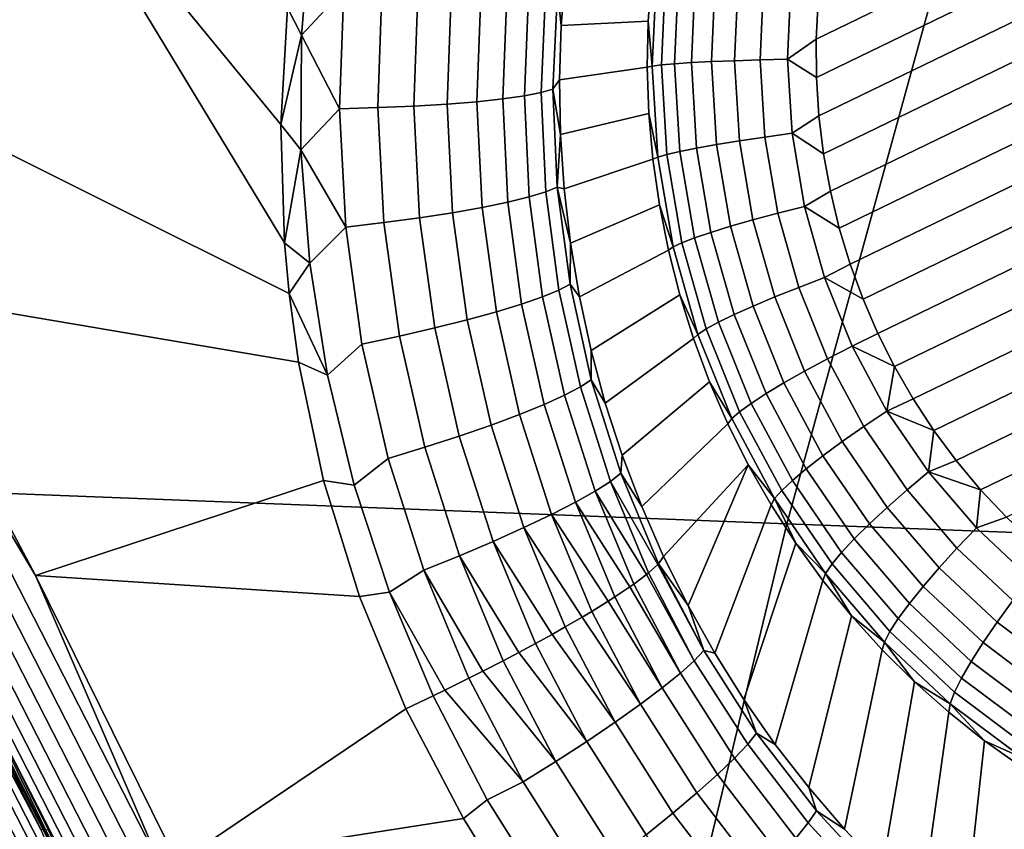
# Model space of a CAD drawing. Header units: metres. Extents: x -240 to 45, y -77 to 27.
# Tile 238 of 656: x -206.268 to -205.299, y 4.938 to 5.735. Entities that reach past the tile are written whole.
import ezdxf

# ---------------------------------------------------------------- set-up
doc = ezdxf.new("R2010")
doc.units = ezdxf.units.M
doc.layers.add('solid_102011X2', color=7, linetype='CONTINUOUS')

msp = doc.modelspace()

# ---------------------------------------------------------------- linework, layer by layer
at = {"layer": 'solid_102011X2'}
for points in [[(-205.481934, 5.753493, 268.349457), (-204.481934, 6.23808, 268.200836), (-204.451981, 6.215801, 268.194977), (-205.483856, 5.715776, 268.348328)], [(-205.483856, 5.715776, 268.348328), (-204.451981, 6.215801, 268.194977), (-204.423416, 6.191808, 268.18927), (-205.483582, 5.678069, 268.346832)], [(-205.483582, 5.678069, 268.346832), (-204.423416, 6.191808, 268.18927), (-204.39624, 6.166121, 268.183746), (-205.481155, 5.640403, 268.345001)], [(-205.481155, 5.640403, 268.345001), (-204.39624, 6.166121, 268.183746), (-204.370697, 6.138957, 268.178436), (-205.476562, 5.603086, 268.342773)], [(-205.476562, 5.603086, 268.342773), (-204.370697, 6.138957, 268.178436), (-204.346802, 6.11035, 268.17334), (-205.469849, 5.566153, 268.34024)], [(-205.469849, 5.566153, 268.34024), (-204.346802, 6.11035, 268.17334), (-204.324692, 6.080536, 268.168488), (-205.46106, 5.529881, 268.337402)], [(-205.46106, 5.529881, 268.337402), (-204.324692, 6.080536, 268.168488), (-204.304413, 6.049579, 268.16391), (-205.450272, 5.494326, 268.334229)], [(-205.450272, 5.494326, 268.334229), (-204.304413, 6.049579, 268.16391), (-204.286072, 6.017756, 268.159637), (-205.437592, 5.459752, 268.33078)], [(-205.423004, 5.426098, 268.327026), (-205.437592, 5.459752, 268.33078), (-204.286072, 6.017756, 268.159637), (-204.269623, 5.985005, 268.155609)], [(-205.406555, 5.393347, 268.323029), (-205.423004, 5.426098, 268.327026), (-204.269623, 5.985005, 268.155609), (-204.255035, 5.951352, 268.151886)], [(-206.007523, 5.515154, 269.678528), (-206.002914, 5.465404, 269.673492), (-206.555496, 5.741115, 269.732056), (-206.267258, 5.9444, 269.740326)], [(-206.011002, 5.63182, 269.689697), (-206.007523, 5.515154, 269.678528), (-206.267258, 5.9444, 269.740326)], [(-206.004562, 5.746709, 269.699615), (-206.011002, 5.63182, 269.689697), (-206.267258, 5.9444, 269.740326)], [(-204.242355, 5.916777, 268.148438), (-205.388214, 5.361525, 268.318756), (-205.406555, 5.393347, 268.323029), (-204.255035, 5.951352, 268.151886)], [(-205.339706, 5.867353, 320.442047), (-206.86824, 5.934415, 318.838074), (-207.044266, 5.298399, 318.976715), (-205.512741, 5.238538, 320.580048)], [(-204.231567, 5.881221, 268.145264), (-205.367935, 5.330567, 268.314178), (-205.388214, 5.361525, 268.318756), (-204.242355, 5.916777, 268.148438)], [(-204.222794, 5.844951, 268.142426), (-205.345825, 5.300753, 268.309326), (-205.367935, 5.330567, 268.314178), (-204.231567, 5.881221, 268.145264)], [(-203.796875, 5.801385, 322.04541), (-205.339706, 5.867353, 320.442047), (-205.512741, 5.238538, 320.580048), (-203.966843, 5.179646, 322.182892)], [(-204.216064, 5.808017, 268.139862), (-205.32193, 5.272146, 268.30423), (-205.345825, 5.300753, 268.309326), (-204.222794, 5.844951, 268.142426)], [(-205.981049, 5.832774, 269.704742), (-205.990753, 5.719706, 269.695526), (-206.004562, 5.746709, 269.699615)], [(-205.948868, 5.76476, 269.691162), (-205.990753, 5.719706, 269.695526), (-205.981049, 5.832774, 269.704742)], [(-204.211487, 5.7707, 268.137665), (-205.296387, 5.244982, 268.29892), (-205.32193, 5.272146, 268.30423), (-204.216064, 5.808017, 268.139862)], [(-205.738708, 5.763212, 269.470581), (-205.73053, 5.782533, 269.43335), (-205.734879, 5.72929, 269.428131)], [(-205.73053, 5.782533, 269.43335), (-205.645935, 5.778991, 268.528259), (-205.649231, 5.733647, 268.527069), (-205.734879, 5.72929, 269.428131)], [(-205.641083, 5.779134, 268.499603), (-205.645203, 5.689381, 268.496857), (-205.649231, 5.733647, 268.527069), (-205.645935, 5.778991, 268.528259)], [(-205.645203, 5.689381, 268.496857), (-205.641083, 5.779134, 268.499603), (-205.632156, 5.778845, 268.471924), (-205.636215, 5.690545, 268.469208)], [(-205.636215, 5.690545, 268.469208), (-205.632156, 5.778845, 268.471924), (-205.619324, 5.778133, 268.445831), (-205.623291, 5.691674, 268.443176)], [(-205.623291, 5.691674, 268.443176), (-205.619324, 5.778133, 268.445831), (-205.602859, 5.777013, 268.421844), (-205.606735, 5.692747, 268.419281)], [(-205.606735, 5.692747, 268.419281), (-205.602859, 5.777013, 268.421844), (-205.58313, 5.775509, 268.400543), (-205.586884, 5.693738, 268.398041)], [(-205.586884, 5.693738, 268.398041), (-205.58313, 5.775509, 268.400543), (-205.560516, 5.773652, 268.382324), (-205.564148, 5.694629, 268.379883)], [(-205.564148, 5.694629, 268.379883), (-205.560516, 5.773652, 268.382324), (-205.535522, 5.771482, 268.367584), (-205.539017, 5.6954, 268.365234)], [(-205.539017, 5.6954, 268.365234), (-205.535522, 5.771482, 268.367584), (-205.508682, 5.769045, 268.356628), (-205.512039, 5.696034, 268.354401)], [(-205.948868, 5.76476, 269.691162), (-205.953079, 5.64732, 269.680603), (-205.990753, 5.719706, 269.695526)], [(-205.911392, 5.762401, 269.677643), (-205.915497, 5.648407, 269.667175), (-205.953079, 5.64732, 269.680603), (-205.948868, 5.76476, 269.691162)], [(-205.875992, 5.760626, 269.659241), (-205.880035, 5.649946, 269.648926), (-205.915497, 5.648407, 269.667175), (-205.911392, 5.762401, 269.677643)], [(-205.843323, 5.759466, 269.636353), (-205.847321, 5.651912, 269.626129), (-205.880035, 5.649946, 269.648926), (-205.875992, 5.760626, 269.659241)], [(-205.767075, 5.759824, 269.544952), (-205.771164, 5.659986, 269.535004), (-205.792404, 5.656977, 269.568665), (-205.788376, 5.759061, 269.578674)], [(-205.750427, 5.761216, 269.508698), (-205.754593, 5.663243, 269.49884), (-205.771164, 5.659986, 269.535004), (-205.767075, 5.759824, 269.544952)], [(-205.738708, 5.763212, 269.470581), (-205.742996, 5.666691, 269.460785), (-205.754593, 5.663243, 269.49884), (-205.750427, 5.761216, 269.508698)], [(-205.742996, 5.666691, 269.460785), (-205.738708, 5.763212, 269.470581), (-205.734879, 5.72929, 269.428131), (-205.736603, 5.675774, 269.422607)], [(-205.512039, 5.696034, 268.354401), (-205.508682, 5.769045, 268.356628), (-205.481934, 5.753493, 268.349457), (-205.483856, 5.715776, 268.348328)], [(-205.81395, 5.758941, 269.609344), (-205.817947, 5.654269, 269.599213), (-205.847321, 5.651912, 269.626129), (-205.843323, 5.759466, 269.636353)], [(-205.788376, 5.759061, 269.578674), (-205.792404, 5.656977, 269.568665), (-205.817947, 5.654269, 269.599213), (-205.81395, 5.758941, 269.609344)], [(-205.993607, 5.397785, 269.666412), (-206.400269, 5.46665, 269.693237), (-206.555496, 5.741115, 269.732056), (-206.002914, 5.465404, 269.673492)], [(-205.990753, 5.719706, 269.695526), (-206.011002, 5.63182, 269.689697), (-206.004562, 5.746709, 269.699615)], [(-205.734879, 5.72929, 269.428131), (-205.649231, 5.733647, 268.527069), (-205.650101, 5.688205, 268.525482), (-205.736603, 5.675774, 269.422607)], [(-205.645203, 5.689381, 268.496857), (-205.650101, 5.688205, 268.525482), (-205.649231, 5.733647, 268.527069)], [(-205.990753, 5.719706, 269.695526), (-205.991226, 5.606926, 269.68515), (-206.011002, 5.63182, 269.689697)], [(-205.953079, 5.64732, 269.680603), (-205.991226, 5.606926, 269.68515), (-205.990753, 5.719706, 269.695526)], [(-205.512039, 5.696034, 268.354401), (-205.483856, 5.715776, 268.348328), (-205.483582, 5.678069, 268.346832)], [(-205.618011, 5.605347, 268.438965), (-205.623291, 5.691674, 268.443176), (-205.606735, 5.692747, 268.419281), (-205.601593, 5.608608, 268.415192)], [(-205.601593, 5.608608, 268.415192), (-205.606735, 5.692747, 268.419281), (-205.586884, 5.693738, 268.398041), (-205.581879, 5.612092, 268.394073)], [(-205.581879, 5.612092, 268.394073), (-205.586884, 5.693738, 268.398041), (-205.564148, 5.694629, 268.379883), (-205.559326, 5.615726, 268.376068)], [(-205.559326, 5.615726, 268.376068), (-205.564148, 5.694629, 268.379883), (-205.539017, 5.6954, 268.365234), (-205.534378, 5.619433, 268.361572)], [(-205.534378, 5.619433, 268.361572), (-205.539017, 5.6954, 268.365234), (-205.512039, 5.696034, 268.354401), (-205.507584, 5.623134, 268.350861)], [(-205.507584, 5.623134, 268.350861), (-205.512039, 5.696034, 268.354401), (-205.483582, 5.678069, 268.346832), (-205.481155, 5.640403, 268.345001)], [(-205.736603, 5.675774, 269.422607), (-205.650101, 5.688205, 268.525482), (-205.648544, 5.642797, 268.523468), (-205.735672, 5.622118, 269.416779)], [(-205.645203, 5.689381, 268.496857), (-205.639725, 5.599764, 268.492493), (-205.648544, 5.642797, 268.523468), (-205.650101, 5.688205, 268.525482)], [(-205.639725, 5.599764, 268.492493), (-205.645203, 5.689381, 268.496857), (-205.636215, 5.690545, 268.469208), (-205.630829, 5.602378, 268.464935)], [(-205.630829, 5.602378, 268.464935), (-205.636215, 5.690545, 268.469208), (-205.623291, 5.691674, 268.443176), (-205.618011, 5.605347, 268.438965)], [(-205.742996, 5.666691, 269.460785), (-205.736603, 5.675774, 269.422607), (-205.735672, 5.622118, 269.416779)], [(-205.754593, 5.663243, 269.49884), (-205.750198, 5.565474, 269.488129), (-205.766525, 5.56047, 269.5242), (-205.771164, 5.659986, 269.535004)], [(-205.742996, 5.666691, 269.460785), (-205.738831, 5.570249, 269.450165), (-205.750198, 5.565474, 269.488129), (-205.754593, 5.663243, 269.49884)], [(-205.742996, 5.666691, 269.460785), (-205.735672, 5.622118, 269.416779), (-205.738831, 5.570249, 269.450165)], [(-205.817947, 5.654269, 269.599213), (-205.812836, 5.550132, 269.588196), (-205.841995, 5.544981, 269.61496), (-205.847321, 5.651912, 269.626129)], [(-205.792404, 5.656977, 269.568665), (-205.787537, 5.555326, 269.55777), (-205.812836, 5.550132, 269.588196), (-205.817947, 5.654269, 269.599213)], [(-205.771164, 5.659986, 269.535004), (-205.766525, 5.56047, 269.5242), (-205.787537, 5.555326, 269.55777), (-205.792404, 5.656977, 269.568665)], [(-205.953079, 5.64732, 269.680603), (-205.947098, 5.530684, 269.668976), (-205.991226, 5.606926, 269.68515)], [(-205.915497, 5.648407, 269.667175), (-205.909729, 5.535171, 269.655731), (-205.947098, 5.530684, 269.668976), (-205.953079, 5.64732, 269.680603)], [(-205.880035, 5.649946, 269.648926), (-205.874481, 5.539965, 269.637604), (-205.909729, 5.535171, 269.655731), (-205.915497, 5.648407, 269.667175)], [(-205.847321, 5.651912, 269.626129), (-205.841995, 5.544981, 269.61496), (-205.874481, 5.539965, 269.637604), (-205.880035, 5.649946, 269.648926)], [(-205.735672, 5.622118, 269.416779), (-205.648544, 5.642797, 268.523468), (-205.644562, 5.597556, 268.521057), (-205.732101, 5.56851, 269.410736)], [(-205.639725, 5.599764, 268.492493), (-205.644562, 5.597556, 268.521057), (-205.648544, 5.642797, 268.523468)], [(-205.507584, 5.623134, 268.350861), (-205.481155, 5.640403, 268.345001), (-205.476562, 5.603086, 268.342773)], [(-205.991226, 5.606926, 269.68515), (-206.007523, 5.515154, 269.678528), (-206.011002, 5.63182, 269.689697)], [(-205.738831, 5.570249, 269.450165), (-205.735672, 5.622118, 269.416779), (-205.732101, 5.56851, 269.410736)], [(-205.568207, 5.531528, 268.388672), (-205.581879, 5.612092, 268.394073), (-205.559326, 5.615726, 268.376068), (-205.546097, 5.537868, 268.37088)], [(-205.546097, 5.537868, 268.37088), (-205.559326, 5.615726, 268.376068), (-205.534378, 5.619433, 268.361572), (-205.521652, 5.544472, 268.356567)], [(-205.521652, 5.544472, 268.356567), (-205.534378, 5.619433, 268.361572), (-205.507584, 5.623134, 268.350861), (-205.495361, 5.551199, 268.346069)], [(-205.495361, 5.551199, 268.346069), (-205.507584, 5.623134, 268.350861), (-205.476562, 5.603086, 268.342773), (-205.469849, 5.566153, 268.34024)], [(-205.991226, 5.606926, 269.68515), (-205.982605, 5.495106, 269.67392), (-206.007523, 5.515154, 269.678528)], [(-205.947098, 5.530684, 269.668976), (-205.982605, 5.495106, 269.67392), (-205.991226, 5.606926, 269.68515)], [(-205.616058, 5.515378, 268.459106), (-205.630829, 5.602378, 268.464935), (-205.618011, 5.605347, 268.438965), (-205.603561, 5.520162, 268.433289)], [(-205.603561, 5.520162, 268.433289), (-205.618011, 5.605347, 268.438965), (-205.601593, 5.608608, 268.415192), (-205.587494, 5.525583, 268.409637)], [(-205.587494, 5.525583, 268.409637), (-205.601593, 5.608608, 268.415192), (-205.581879, 5.612092, 268.394073), (-205.568207, 5.531528, 268.388672)], [(-205.732101, 5.56851, 269.410736), (-205.644562, 5.597556, 268.521057), (-205.638153, 5.552617, 268.51828), (-205.725891, 5.515077, 269.404572)], [(-205.639725, 5.599764, 268.492493), (-205.62471, 5.511333, 268.486603), (-205.638153, 5.552617, 268.51828), (-205.644562, 5.597556, 268.521057)], [(-205.62471, 5.511333, 268.486603), (-205.639725, 5.599764, 268.492493), (-205.630829, 5.602378, 268.464935), (-205.616058, 5.515378, 268.459106)], [(-205.738831, 5.570249, 269.450165), (-205.726227, 5.474602, 269.439117), (-205.737289, 5.468616, 269.47699), (-205.750198, 5.565474, 269.488129)], [(-205.738831, 5.570249, 269.450165), (-205.732101, 5.56851, 269.410736), (-205.725891, 5.515077, 269.404572)], [(-205.738831, 5.570249, 269.450165), (-205.725891, 5.515077, 269.404572), (-205.726227, 5.474602, 269.439117)], [(-205.495361, 5.551199, 268.346069), (-205.469849, 5.566153, 268.34024), (-205.46106, 5.529881, 268.337402)], [(-205.766525, 5.56047, 269.5242), (-205.753265, 5.461981, 269.51297), (-205.77388, 5.454812, 269.546387), (-205.787537, 5.555326, 269.55777)], [(-205.750198, 5.565474, 269.488129), (-205.737289, 5.468616, 269.47699), (-205.753265, 5.461981, 269.51297), (-205.766525, 5.56047, 269.5242)], [(-205.812836, 5.550132, 269.588196), (-205.798767, 5.447237, 269.57666), (-205.827469, 5.43939, 269.603271), (-205.841995, 5.544981, 269.61496)], [(-205.787537, 5.555326, 269.55777), (-205.77388, 5.454812, 269.546387), (-205.798767, 5.447237, 269.57666), (-205.812836, 5.550132, 269.588196)], [(-205.725891, 5.515077, 269.404572), (-205.638153, 5.552617, 268.51828), (-205.629364, 5.50811, 268.515106), (-205.717026, 5.461977, 269.398315)], [(-205.62471, 5.511333, 268.486603), (-205.629364, 5.50811, 268.515106), (-205.638153, 5.552617, 268.51828)], [(-205.500992, 5.471396, 268.350281), (-205.521652, 5.544472, 268.356567), (-205.495361, 5.551199, 268.346069), (-205.47554, 5.481073, 268.340057)], [(-205.47554, 5.481073, 268.340057), (-205.495361, 5.551199, 268.346069), (-205.46106, 5.529881, 268.337402), (-205.450272, 5.494326, 268.334229)], [(-205.874481, 5.539965, 269.637604), (-205.859482, 5.43141, 269.625732), (-205.894241, 5.423438, 269.643646), (-205.909729, 5.535171, 269.655731)], [(-205.841995, 5.544981, 269.61496), (-205.827469, 5.43939, 269.603271), (-205.859482, 5.43141, 269.625732), (-205.874481, 5.539965, 269.637604)], [(-205.546005, 5.452988, 268.381958), (-205.568207, 5.531528, 268.388672), (-205.546097, 5.537868, 268.37088), (-205.524643, 5.461968, 268.364349)], [(-205.524643, 5.461968, 268.364349), (-205.546097, 5.537868, 268.37088), (-205.521652, 5.544472, 268.356567), (-205.500992, 5.471396, 268.350281)], [(-205.947098, 5.530684, 269.668976), (-205.931137, 5.415616, 269.656708), (-205.965073, 5.384864, 269.66214), (-205.982605, 5.495106, 269.67392)], [(-205.909729, 5.535171, 269.655731), (-205.894241, 5.423438, 269.643646), (-205.931137, 5.415616, 269.656708), (-205.947098, 5.530684, 269.668976)], [(-205.564606, 5.444646, 268.40271), (-205.587494, 5.525583, 268.409637), (-205.568207, 5.531528, 268.388672), (-205.546005, 5.452988, 268.381958)], [(-205.592072, 5.430567, 268.451843), (-205.616058, 5.515378, 268.459106), (-205.603561, 5.520162, 268.433289), (-205.580078, 5.437119, 268.426178)], [(-205.580078, 5.437119, 268.426178), (-205.603561, 5.520162, 268.433289), (-205.587494, 5.525583, 268.409637), (-205.564606, 5.444646, 268.40271)], [(-205.982605, 5.495106, 269.67392), (-206.002914, 5.465404, 269.673492), (-206.007523, 5.515154, 269.678528)], [(-205.726227, 5.474602, 269.439117), (-205.725891, 5.515077, 269.404572), (-205.717026, 5.461977, 269.398315)], [(-205.717026, 5.461977, 269.398315), (-205.629364, 5.50811, 268.515106), (-205.61821, 5.464166, 268.511536), (-205.705536, 5.409341, 269.392029)], [(-205.62471, 5.511333, 268.486603), (-205.600342, 5.425127, 268.479218), (-205.61821, 5.464166, 268.511536), (-205.629364, 5.50811, 268.515106)], [(-205.600342, 5.425127, 268.479218), (-205.62471, 5.511333, 268.486603), (-205.616058, 5.515378, 268.459106), (-205.592072, 5.430567, 268.451843)], [(-205.982605, 5.495106, 269.67392), (-205.965073, 5.384864, 269.66214), (-206.002914, 5.465404, 269.673492)], [(-205.47554, 5.481073, 268.340057), (-205.450272, 5.494326, 268.334229), (-205.437592, 5.459752, 268.33078)], [(-205.472641, 5.401062, 268.342865), (-205.500992, 5.471396, 268.350281), (-205.47554, 5.481073, 268.340057), (-205.448334, 5.413578, 268.332916)], [(-205.448334, 5.413578, 268.332916), (-205.47554, 5.481073, 268.340057), (-205.437592, 5.459752, 268.33078), (-205.423004, 5.426098, 268.327026)], [(-205.726227, 5.474602, 269.439117), (-205.705292, 5.380434, 269.427887), (-205.716003, 5.373336, 269.465668), (-205.737289, 5.468616, 269.47699)], [(-205.705292, 5.380434, 269.427887), (-205.726227, 5.474602, 269.439117), (-205.717026, 5.461977, 269.398315), (-205.705536, 5.409341, 269.392029)], [(-205.495193, 5.388915, 268.356628), (-205.524643, 5.461968, 268.364349), (-205.500992, 5.471396, 268.350281), (-205.472641, 5.401062, 268.342865)], [(-206.416443, 5.462803, 269.694489), (-206.129181, 4.901672, 269.62265), (-206.145172, 4.893555, 269.62674), (-206.431961, 5.453758, 269.698456)], [(-206.416443, 5.462803, 269.694489), (-206.400269, 5.46665, 269.693237), (-206.252686, 5.187685, 269.656281)], [(-206.416443, 5.462803, 269.694489), (-206.252686, 5.187685, 269.656281), (-206.129181, 4.901672, 269.62265)], [(-205.969009, 5.281192, 269.653687), (-206.252686, 5.187685, 269.656281), (-206.400269, 5.46665, 269.693237), (-205.993607, 5.397785, 269.666412)], [(-205.965073, 5.384864, 269.66214), (-205.993607, 5.397785, 269.666412), (-206.002914, 5.465404, 269.673492)], [(-205.753265, 5.461981, 269.51297), (-205.731537, 5.365169, 269.501526), (-205.751617, 5.356077, 269.53479), (-205.77388, 5.454812, 269.546387)], [(-205.737289, 5.468616, 269.47699), (-205.716003, 5.373336, 269.465668), (-205.731537, 5.365169, 269.501526), (-205.753265, 5.461981, 269.51297)], [(-205.705536, 5.409341, 269.392029), (-205.61821, 5.464166, 268.511536), (-205.604721, 5.420914, 268.507629), (-205.691452, 5.357315, 269.385773)], [(-205.600342, 5.425127, 268.479218), (-205.604721, 5.420914, 268.507629), (-205.61821, 5.464166, 268.511536)], [(-205.515533, 5.377395, 268.373962), (-205.546005, 5.452988, 268.381958), (-205.524643, 5.461968, 268.364349), (-205.495193, 5.388915, 268.356628)], [(-206.431961, 5.453758, 269.698456), (-206.145172, 4.893555, 269.62674), (-206.160065, 4.885583, 269.634003), (-206.446396, 5.444872, 269.705627)], [(-205.77388, 5.454812, 269.546387), (-205.751617, 5.356077, 269.53479), (-205.775909, 5.34622, 269.564911), (-205.798767, 5.447237, 269.57666)], [(-205.533203, 5.366746, 268.39447), (-205.564606, 5.444646, 268.40271), (-205.546005, 5.452988, 268.381958), (-205.515533, 5.377395, 268.373962)], [(-206.446396, 5.444872, 269.705627), (-206.160065, 4.885583, 269.634003), (-206.173355, 4.878024, 269.644257), (-206.459229, 5.436449, 269.715759)], [(-205.798767, 5.447237, 269.57666), (-205.775909, 5.34622, 269.564911), (-205.803955, 5.335775, 269.591309), (-205.827469, 5.43939, 269.603271)], [(-205.547852, 5.357193, 268.417725), (-205.580078, 5.437119, 268.426178), (-205.564606, 5.444646, 268.40271), (-205.533203, 5.366746, 268.39447)], [(-206.459229, 5.436449, 269.715759), (-206.173355, 4.878024, 269.644257), (-206.184586, 4.871135, 269.657074), (-206.470062, 5.428771, 269.728485)], [(-205.859482, 5.43141, 269.625732), (-205.835266, 5.324925, 269.613556), (-205.869308, 5.313863, 269.631256), (-205.894241, 5.423438, 269.643646)], [(-205.827469, 5.43939, 269.603271), (-205.803955, 5.335775, 269.591309), (-205.835266, 5.324925, 269.613556), (-205.859482, 5.43141, 269.625732)], [(-205.566895, 5.342154, 268.470428), (-205.600342, 5.425127, 268.479218), (-205.592072, 5.430567, 268.451843), (-205.559174, 5.348937, 268.443207)], [(-205.559174, 5.348937, 268.443207), (-205.592072, 5.430567, 268.451843), (-205.580078, 5.437119, 268.426178), (-205.547852, 5.357193, 268.417725)], [(-206.478516, 5.4221, 269.743408), (-206.19339, 4.865148, 269.672089), (-206.199448, 4.860267, 269.688751), (-206.484283, 5.41666, 269.76001)], [(-206.470062, 5.428771, 269.728485), (-206.184586, 4.871135, 269.657074), (-206.19339, 4.865148, 269.672089), (-206.478516, 5.4221, 269.743408)], [(-205.894241, 5.423438, 269.643646), (-205.869308, 5.313863, 269.631256), (-205.905441, 5.302784, 269.644043), (-205.931137, 5.415616, 269.656708)], [(-205.691452, 5.357315, 269.385773), (-205.604721, 5.420914, 268.507629), (-205.588928, 5.378481, 268.503357), (-205.674789, 5.306036, 269.379578)], [(-205.600342, 5.425127, 268.479218), (-205.566895, 5.342154, 268.470428), (-205.588928, 5.378481, 268.503357), (-205.604721, 5.420914, 268.507629)], [(-205.448334, 5.413578, 268.332916), (-205.423004, 5.426098, 268.327026), (-205.406555, 5.393347, 268.323029)], [(-206.484283, 5.41666, 269.76001), (-206.199448, 4.860267, 269.688751), (-206.202576, 4.856656, 269.706512), (-206.487198, 5.412637, 269.77771)], [(-206.487198, 5.412637, 269.77771), (-206.202576, 4.856656, 269.706512), (-206.202652, 4.854437, 269.724762), (-206.487152, 5.410165, 269.795929)], [(-205.931137, 5.415616, 269.656708), (-205.905441, 5.302784, 269.644043), (-205.938828, 5.276751, 269.650055), (-205.965073, 5.384864, 269.66214)], [(-205.43692, 5.334293, 268.33432), (-205.472641, 5.401062, 268.342865), (-205.448334, 5.413578, 268.332916), (-205.414062, 5.349504, 268.324707)], [(-205.414062, 5.349504, 268.324707), (-205.448334, 5.413578, 268.332916), (-205.406555, 5.393347, 268.323029)], [(-206.514679, 5.402723, 269.739532), (-206.230545, 4.847781, 269.668671), (-206.242706, 4.84337, 269.656982), (-206.526581, 5.397807, 269.727753)], [(-206.504639, 5.406342, 269.753326), (-206.220306, 4.851028, 269.682434), (-206.230545, 4.847781, 269.668671), (-206.514679, 5.402723, 269.739532)], [(-206.49675, 5.408553, 269.768738), (-206.212311, 4.853013, 269.697815), (-206.220306, 4.851028, 269.682434), (-206.504639, 5.406342, 269.753326)], [(-206.49675, 5.408553, 269.768738), (-206.341934, 5.127151, 269.747894), (-206.247238, 4.937438, 269.724304)], [(-206.49675, 5.408553, 269.768738), (-206.247238, 4.937438, 269.724304), (-206.212311, 4.853013, 269.697815)], [(-206.487152, 5.410165, 269.795929), (-206.202652, 4.854437, 269.724762), (-206.432632, 5.314239, 269.801147)], [(-205.705292, 5.380434, 269.427887), (-205.705536, 5.409341, 269.392029), (-205.691452, 5.357315, 269.385773)], [(-205.458099, 5.319566, 268.347778), (-205.495193, 5.388915, 268.356628), (-205.472641, 5.401062, 268.342865), (-205.43692, 5.334293, 268.33432)], [(-206.539993, 5.391743, 269.718384), (-206.256439, 4.83793, 269.647675), (-206.271301, 4.831625, 269.641052), (-206.554489, 5.384717, 269.71167)], [(-206.526581, 5.397807, 269.727753), (-206.242706, 4.84337, 269.656982), (-206.256439, 4.83793, 269.647675), (-206.539993, 5.391743, 269.718384)], [(-205.938828, 5.276751, 269.650055), (-205.969009, 5.281192, 269.653687), (-205.993607, 5.397785, 269.666412), (-205.965073, 5.384864, 269.66214)], [(-205.414062, 5.349504, 268.324707), (-205.406555, 5.393347, 268.323029), (-205.388214, 5.361525, 268.318756)], [(-205.477142, 5.305635, 268.364807), (-205.515533, 5.377395, 268.373962), (-205.495193, 5.388915, 268.356628), (-205.458099, 5.319566, 268.347778)], [(-205.716003, 5.373336, 269.465668), (-205.686478, 5.280285, 269.454468), (-205.701492, 5.270669, 269.490204), (-205.731537, 5.365169, 269.501526)], [(-205.705292, 5.380434, 269.427887), (-205.676178, 5.288421, 269.416779), (-205.686478, 5.280285, 269.454468), (-205.716003, 5.373336, 269.465668)], [(-205.676178, 5.288421, 269.416779), (-205.705292, 5.380434, 269.427887), (-205.691452, 5.357315, 269.385773), (-205.674789, 5.306036, 269.379578)], [(-205.674789, 5.306036, 269.379578), (-205.588928, 5.378481, 268.503357), (-205.570877, 5.336992, 268.498749), (-205.65564, 5.25566, 269.373474)], [(-205.566895, 5.342154, 268.470428), (-205.570877, 5.336992, 268.498749), (-205.588928, 5.378481, 268.503357)], [(-205.493652, 5.292795, 268.38501), (-205.533203, 5.366746, 268.39447), (-205.515533, 5.377395, 268.373962), (-205.477142, 5.305635, 268.364807)], [(-205.731537, 5.365169, 269.501526), (-205.701492, 5.270669, 269.490204), (-205.720932, 5.259741, 269.523285), (-205.751617, 5.356077, 269.53479)], [(-205.507278, 5.281318, 268.40802), (-205.547852, 5.357193, 268.417725), (-205.533203, 5.366746, 268.39447), (-205.493652, 5.292795, 268.38501)], [(-205.751617, 5.356077, 269.53479), (-205.720932, 5.259741, 269.523285), (-205.744461, 5.247697, 269.553192), (-205.775909, 5.34622, 269.564911)], [(-205.517715, 5.271446, 268.433319), (-205.559174, 5.348937, 268.443207), (-205.547852, 5.357193, 268.417725), (-205.507278, 5.281318, 268.40802)], [(-205.414062, 5.349504, 268.324707), (-205.388214, 5.361525, 268.318756), (-205.367935, 5.330567, 268.314178)], [(-205.775909, 5.34622, 269.564911), (-205.744461, 5.247697, 269.553192), (-205.771667, 5.234749, 269.579376), (-205.803955, 5.335775, 269.591309)], [(-205.524765, 5.263388, 268.460358), (-205.566895, 5.342154, 268.470428), (-205.559174, 5.348937, 268.443207), (-205.517715, 5.271446, 268.433319)], [(-205.394272, 5.271873, 268.324799), (-205.43692, 5.334293, 268.33432), (-205.414062, 5.349504, 268.324707), (-205.373138, 5.289605, 268.315582)], [(-205.373138, 5.289605, 268.315582), (-205.414062, 5.349504, 268.324707), (-205.367935, 5.330567, 268.314178)], [(-205.803955, 5.335775, 269.591309), (-205.771667, 5.234749, 269.579376), (-205.802063, 5.221126, 269.601379), (-205.835266, 5.324925, 269.613556)], [(-205.65564, 5.25566, 269.373474), (-205.570877, 5.336992, 268.498749), (-205.550644, 5.296567, 268.493805), (-205.634003, 5.206286, 269.367493)], [(-205.566895, 5.342154, 268.470428), (-205.524765, 5.263388, 268.460358), (-205.550644, 5.296567, 268.493805), (-205.570877, 5.336992, 268.498749)], [(-205.413803, 5.254734, 268.337891), (-205.458099, 5.319566, 268.347778), (-205.43692, 5.334293, 268.33432), (-205.394272, 5.271873, 268.324799)], [(-205.835266, 5.324925, 269.613556), (-205.802063, 5.221126, 269.601379), (-205.835114, 5.207069, 269.618774), (-205.869308, 5.313863, 269.631256)], [(-205.373138, 5.289605, 268.315582), (-205.367935, 5.330567, 268.314178), (-205.345825, 5.300753, 268.309326)], [(-206.202652, 4.854437, 269.724762), (-206.334427, 5.126479, 269.776581), (-206.432632, 5.314239, 269.801147)], [(-205.869308, 5.313863, 269.631256), (-205.835114, 5.207069, 269.618774), (-205.870239, 5.192829, 269.631317), (-205.905441, 5.302784, 269.644043)], [(-205.431305, 5.238549, 268.354553), (-205.477142, 5.305635, 268.364807), (-205.458099, 5.319566, 268.347778), (-205.413803, 5.254734, 268.337891)], [(-205.676178, 5.288421, 269.416779), (-205.674789, 5.306036, 269.379578), (-205.65564, 5.25566, 269.373474)], [(-205.446411, 5.223661, 268.374451), (-205.493652, 5.292795, 268.38501), (-205.477142, 5.305635, 268.364807), (-205.431305, 5.238549, 268.354553)], [(-205.512741, 5.238538, 320.580048), (-207.044266, 5.298399, 318.976715), (-207.200241, 4.654157, 319.099548), (-205.666046, 4.601584, 320.702362)], [(-205.905441, 5.302784, 269.644043), (-205.870239, 5.192829, 269.631317), (-205.904068, 5.171301, 269.637848), (-205.938828, 5.276751, 269.650055)], [(-205.609985, 5.15808, 269.361664), (-205.634003, 5.206286, 269.367493), (-205.550644, 5.296567, 268.493805)], [(-205.609985, 5.15808, 269.361664), (-205.550644, 5.296567, 268.493805), (-205.528275, 5.257325, 268.488586), (-205.583603, 5.111112, 269.355988)], [(-205.524765, 5.263388, 268.460358), (-205.528275, 5.257325, 268.488586), (-205.550644, 5.296567, 268.493805)], [(-205.373138, 5.289605, 268.315582), (-205.345825, 5.300753, 268.309326), (-205.32193, 5.272146, 268.30423)], [(-205.676178, 5.288421, 269.416779), (-205.639114, 5.199276, 269.406006), (-205.639771, 5.198578, 269.409271), (-205.686478, 5.280285, 269.454468)], [(-205.639114, 5.199276, 269.406006), (-205.676178, 5.288421, 269.416779), (-205.65564, 5.25566, 269.373474), (-205.634003, 5.206286, 269.367493)], [(-205.458801, 5.210385, 268.397186), (-205.507278, 5.281318, 268.40802), (-205.493652, 5.292795, 268.38501), (-205.446411, 5.223661, 268.374451)], [(-205.345184, 5.214535, 268.314392), (-205.394272, 5.271873, 268.324799), (-205.373138, 5.289605, 268.315582), (-205.326019, 5.234581, 268.305603)], [(-205.326019, 5.234581, 268.305603), (-205.373138, 5.289605, 268.315582), (-205.32193, 5.272146, 268.30423)], [(-205.969009, 5.281192, 269.653687), (-205.933701, 5.166871, 269.640656), (-206.252686, 5.187685, 269.656281)], [(-205.904068, 5.171301, 269.637848), (-205.933701, 5.166871, 269.640656), (-205.969009, 5.281192, 269.653687), (-205.938828, 5.276751, 269.650055)], [(-205.686478, 5.280285, 269.454468), (-205.648972, 5.190153, 269.443604), (-205.650955, 5.188526, 269.449402), (-205.701492, 5.270669, 269.490204)], [(-205.639771, 5.198578, 269.409271), (-205.648972, 5.190153, 269.443604), (-205.686478, 5.280285, 269.454468)], [(-205.468216, 5.199002, 268.422272), (-205.517715, 5.271446, 268.433319), (-205.507278, 5.281318, 268.40802), (-205.458801, 5.210385, 268.397186)], [(-205.701492, 5.270669, 269.490204), (-205.663361, 5.179149, 269.479156), (-205.667343, 5.176339, 269.487061), (-205.720932, 5.259741, 269.523285)], [(-205.650955, 5.188526, 269.449402), (-205.663361, 5.179149, 269.479156), (-205.701492, 5.270669, 269.490204)], [(-205.474457, 5.189753, 268.449127), (-205.524765, 5.263388, 268.460358), (-205.517715, 5.271446, 268.433319), (-205.468216, 5.199002, 268.422272)], [(-205.362808, 5.195179, 268.327057), (-205.413803, 5.254734, 268.337891), (-205.394272, 5.271873, 268.324799), (-205.345184, 5.214535, 268.314392)], [(-205.326019, 5.234581, 268.305603), (-205.32193, 5.272146, 268.30423), (-205.296387, 5.244982, 268.29892)], [(-205.720932, 5.259741, 269.523285), (-205.682053, 5.166461, 269.512054), (-205.688583, 5.162266, 269.521545), (-205.744461, 5.247697, 269.553192)], [(-205.667343, 5.176339, 269.487061), (-205.682053, 5.166461, 269.512054), (-205.720932, 5.259741, 269.523285)], [(-205.583603, 5.111112, 269.355988), (-205.528275, 5.257325, 268.488586), (-205.50383, 5.21938, 268.483032), (-205.554932, 5.065473, 269.350464)], [(-205.524765, 5.263388, 268.460358), (-205.50383, 5.21938, 268.483032), (-205.528275, 5.257325, 268.488586)], [(-205.474457, 5.189753, 268.449127), (-205.50383, 5.21938, 268.483032), (-205.524765, 5.263388, 268.460358)], [(-205.744461, 5.247697, 269.553192), (-205.704681, 5.152313, 269.541748), (-205.714249, 5.146596, 269.552094), (-205.771667, 5.234749, 269.579376)], [(-205.688583, 5.162266, 269.521545), (-205.704681, 5.152313, 269.541748), (-205.744461, 5.247697, 269.553192)], [(-205.37854, 5.176924, 268.343353), (-205.431305, 5.238549, 268.354553), (-205.413803, 5.254734, 268.337891), (-205.362808, 5.195179, 268.327057)], [(-203.966843, 5.179646, 322.182892), (-205.512741, 5.238538, 320.580048), (-205.666046, 4.601584, 320.702362), (-204.117462, 4.549858, 322.304718)], [(-205.392044, 5.160155, 268.362946), (-205.446411, 5.223661, 268.374451), (-205.431305, 5.238549, 268.354553), (-205.37854, 5.176924, 268.343353)], [(-205.273285, 5.185078, 268.294861), (-205.326019, 5.234581, 268.305603), (-205.296387, 5.244982, 268.29892), (-205.269226, 5.219295, 268.293396)], [(-205.771667, 5.234749, 269.579376), (-205.730865, 5.136955, 269.567657), (-205.743805, 5.129647, 269.578064), (-205.802063, 5.221126, 269.601379)], [(-205.714249, 5.146596, 269.552094), (-205.730865, 5.136955, 269.567657), (-205.771667, 5.234749, 269.579376)], [(-205.290222, 5.16295, 268.303223), (-205.345184, 5.214535, 268.314392), (-205.326019, 5.234581, 268.305603), (-205.273285, 5.185078, 268.294861)], [(-205.802063, 5.221126, 269.601379), (-205.760132, 5.120659, 269.589355), (-205.776672, 5.111767, 269.598999), (-205.835114, 5.207069, 269.618774)], [(-205.743805, 5.129647, 269.578064), (-205.760132, 5.120659, 269.589355), (-205.802063, 5.221126, 269.601379)], [(-205.554932, 5.065473, 269.350464), (-205.50383, 5.21938, 268.483032), (-205.477386, 5.182845, 268.477203), (-205.524033, 5.021306, 269.345093)], [(-205.474457, 5.189753, 268.449127), (-205.477386, 5.182845, 268.477203), (-205.50383, 5.21938, 268.483032)], [(-205.403015, 5.145226, 268.385376), (-205.458801, 5.210385, 268.397186), (-205.446411, 5.223661, 268.374451), (-205.392044, 5.160155, 268.362946)], [(-205.835114, 5.207069, 269.618774), (-205.791962, 5.103714, 269.606476), (-205.812149, 5.093319, 269.61441), (-205.870239, 5.192829, 269.631317)], [(-205.776672, 5.111767, 269.598999), (-205.791962, 5.103714, 269.606476), (-205.835114, 5.207069, 269.618774)], [(-205.41124, 5.132455, 268.410187), (-205.468216, 5.199002, 268.422272), (-205.458801, 5.210385, 268.397186), (-205.403015, 5.145226, 268.385376)], [(-205.305725, 5.1416, 268.31546), (-205.362808, 5.195179, 268.327057), (-205.345184, 5.214535, 268.314392), (-205.290222, 5.16295, 268.303223)], [(-205.603806, 5.103656, 269.433136), (-205.648972, 5.190153, 269.443604), (-205.639771, 5.198578, 269.409271), (-205.594437, 5.113741, 269.39566)], [(-205.594437, 5.113741, 269.39566), (-205.639771, 5.198578, 269.409271), (-205.639114, 5.199276, 269.406006)], [(-205.639114, 5.199276, 269.406006), (-205.634003, 5.206286, 269.367493), (-205.609985, 5.15808, 269.361664)], [(-205.594437, 5.113741, 269.39566), (-205.639114, 5.199276, 269.406006), (-205.609985, 5.15808, 269.361664)], [(-205.416534, 5.122111, 268.436859), (-205.474457, 5.189753, 268.449127), (-205.468216, 5.199002, 268.422272), (-205.41124, 5.132455, 268.410187)], [(-205.933701, 5.166871, 269.640656), (-205.888062, 5.056231, 269.627594), (-206.112869, 4.904416, 269.621307), (-206.252686, 5.187685, 269.656281)], [(-206.129181, 4.901672, 269.62265), (-206.252686, 5.187685, 269.656281), (-206.112869, 4.904416, 269.621307)], [(-205.870239, 5.192829, 269.631317), (-205.825806, 5.08642, 269.618652), (-205.849533, 5.07468, 269.624023), (-205.904068, 5.171301, 269.637848)], [(-205.812149, 5.093319, 269.61441), (-205.825806, 5.08642, 269.618652), (-205.870239, 5.192829, 269.631317)], [(-205.617508, 5.09131, 269.468506), (-205.663361, 5.179149, 269.479156), (-205.650955, 5.188526, 269.449402), (-205.603806, 5.103656, 269.433136)], [(-205.603806, 5.103656, 269.433136), (-205.650955, 5.188526, 269.449402), (-205.648972, 5.190153, 269.443604)], [(-205.474457, 5.189753, 268.449127), (-205.449005, 5.147825, 268.47113), (-205.477386, 5.182845, 268.477203)], [(-205.416534, 5.122111, 268.436859), (-205.449005, 5.147825, 268.47113), (-205.474457, 5.189753, 268.449127)], [(-205.319473, 5.121482, 268.33136), (-205.37854, 5.176924, 268.343353), (-205.362808, 5.195179, 268.327057), (-205.305725, 5.1416, 268.31546)], [(-205.617508, 5.09131, 269.468506), (-205.667343, 5.176339, 269.487061), (-205.663361, 5.179149, 269.479156)], [(-205.524033, 5.021306, 269.345093), (-205.477386, 5.182845, 268.477203), (-205.449005, 5.147825, 268.47113), (-205.491013, 4.978722, 269.339874)], [(-205.904068, 5.171301, 269.637848), (-205.861053, 5.069082, 269.625732), (-205.888062, 5.056231, 269.627594), (-205.933701, 5.166871, 269.640656)], [(-205.849533, 5.07468, 269.624023), (-205.861053, 5.069082, 269.625732), (-205.904068, 5.171301, 269.637848)], [(-205.635315, 5.076921, 269.501221), (-205.682053, 5.166461, 269.512054), (-205.667343, 5.176339, 269.487061), (-205.617508, 5.09131, 269.468506)], [(-205.331177, 5.10302, 268.350555), (-205.392044, 5.160155, 268.362946), (-205.37854, 5.176924, 268.343353), (-205.319473, 5.121482, 268.33136)], [(-205.656891, 5.060746, 269.53064), (-205.704681, 5.152313, 269.541748), (-205.688583, 5.162266, 269.521545), (-205.635315, 5.076921, 269.501221)], [(-205.635315, 5.076921, 269.501221), (-205.688583, 5.162266, 269.521545), (-205.682053, 5.166461, 269.512054)], [(-205.340561, 5.086606, 268.372681), (-205.403015, 5.145226, 268.385376), (-205.392044, 5.160155, 268.362946), (-205.331177, 5.10302, 268.350555)], [(-205.243225, 5.094624, 268.303223), (-205.305725, 5.1416, 268.31546), (-205.290222, 5.16295, 268.303223), (-205.230042, 5.117722, 268.291412)], [(-205.656891, 5.060746, 269.53064), (-205.714249, 5.146596, 269.552094), (-205.704681, 5.152313, 269.541748)], [(-205.594437, 5.113741, 269.39566), (-205.609985, 5.15808, 269.361664), (-205.583603, 5.111112, 269.355988)], [(-205.68187, 5.043069, 269.556274), (-205.730865, 5.136955, 269.567657), (-205.714249, 5.146596, 269.552094), (-205.656891, 5.060746, 269.53064)], [(-205.491013, 4.978722, 269.339874), (-205.449005, 5.147825, 268.47113), (-205.418808, 5.114425, 268.464783), (-205.455948, 4.937848, 269.334747)], [(-205.416534, 5.122111, 268.436859), (-205.418808, 5.114425, 268.464783), (-205.449005, 5.147825, 268.47113)], [(-205.347458, 5.072586, 268.397217), (-205.41124, 5.132455, 268.410187), (-205.403015, 5.145226, 268.385376), (-205.340561, 5.086606, 268.372681)], [(-205.254807, 5.072873, 268.318695), (-205.319473, 5.121482, 268.33136), (-205.305725, 5.1416, 268.31546), (-205.243225, 5.094624, 268.303223)], [(-205.709808, 5.024204, 269.577637), (-205.760132, 5.120659, 269.589355), (-205.743805, 5.129647, 269.578064), (-205.68187, 5.043069, 269.556274)], [(-205.68187, 5.043069, 269.556274), (-205.743805, 5.129647, 269.578064), (-205.730865, 5.136955, 269.567657)], [(-205.3517, 5.061256, 268.423676), (-205.416534, 5.122111, 268.436859), (-205.41124, 5.132455, 268.410187), (-205.347458, 5.072586, 268.397217)], [(-206.239761, 4.936791, 269.75293), (-206.247238, 4.937438, 269.724304), (-206.341934, 5.127151, 269.747894), (-206.334427, 5.126479, 269.776581)], [(-206.202652, 4.854437, 269.724762), (-206.239761, 4.936791, 269.75293), (-206.334427, 5.126479, 269.776581)], [(-205.709808, 5.024204, 269.577637), (-205.776672, 5.111767, 269.598999), (-205.760132, 5.120659, 269.589355)], [(-205.416534, 5.122111, 268.436859), (-205.386841, 5.082742, 268.458221), (-205.418808, 5.114425, 268.464783)], [(-205.3517, 5.061256, 268.423676), (-205.386841, 5.082742, 268.458221), (-205.416534, 5.122111, 268.436859)], [(-205.264526, 5.052927, 268.337494), (-205.331177, 5.10302, 268.350555), (-205.319473, 5.121482, 268.33136), (-205.254807, 5.072873, 268.318695)], [(-205.740204, 5.004486, 269.594391), (-205.791962, 5.103714, 269.606476), (-205.776672, 5.111767, 269.598999), (-205.709808, 5.024204, 269.577637)], [(-205.594437, 5.113741, 269.39566), (-205.542435, 5.032417, 269.385803), (-205.551254, 5.021374, 269.423126), (-205.603806, 5.103656, 269.433136)], [(-205.542435, 5.032417, 269.385803), (-205.594437, 5.113741, 269.39566), (-205.583603, 5.111112, 269.355988), (-205.554932, 5.065473, 269.350464)], [(-205.455948, 4.937848, 269.334747), (-205.418808, 5.114425, 268.464783), (-205.386841, 5.082742, 268.458221), (-205.418945, 4.898779, 269.329742)], [(-205.740204, 5.004486, 269.594391), (-205.812149, 5.093319, 269.61441), (-205.791962, 5.103714, 269.606476)], [(-205.603806, 5.103656, 269.433136), (-205.551254, 5.021374, 269.423126), (-205.564178, 5.007711, 269.458344), (-205.617508, 5.09131, 269.468506)], [(-205.272186, 5.035209, 268.359253), (-205.340561, 5.086606, 268.372681), (-205.331177, 5.10302, 268.350555), (-205.264526, 5.052927, 268.337494)], [(-205.772522, 4.984262, 269.606232), (-205.825806, 5.08642, 269.618652), (-205.812149, 5.093319, 269.61441), (-205.740204, 5.004486, 269.594391)], [(-205.617508, 5.09131, 269.468506), (-205.564178, 5.007711, 269.458344), (-205.580978, 4.991672, 269.490784), (-205.635315, 5.076921, 269.501221)], [(-205.772522, 4.984262, 269.606232), (-205.849533, 5.07468, 269.624023), (-205.825806, 5.08642, 269.618652)], [(-205.418945, 4.898779, 269.329742), (-205.386841, 5.082742, 268.458221), (-205.353226, 5.052869, 268.451447), (-205.380112, 4.861639, 269.324799)], [(-205.3517, 5.061256, 268.423676), (-205.353226, 5.052869, 268.451447), (-205.386841, 5.082742, 268.458221)], [(-205.277618, 5.020094, 268.383514), (-205.347458, 5.072586, 268.397217), (-205.340561, 5.086606, 268.372681), (-205.272186, 5.035209, 268.359253)], [(-205.807861, 4.966807, 269.613281), (-205.861053, 5.069082, 269.625732), (-205.849533, 5.07468, 269.624023), (-205.772522, 4.984262, 269.606232)], [(-205.635315, 5.076921, 269.501221), (-205.580978, 4.991672, 269.490784), (-205.601364, 4.973538, 269.519928), (-205.656891, 5.060746, 269.53064)], [(-205.280716, 5.007902, 268.40976), (-205.3517, 5.061256, 268.423676), (-205.347458, 5.072586, 268.397217), (-205.277618, 5.020094, 268.383514)], [(-205.861053, 5.069082, 269.625732), (-205.807861, 4.966807, 269.613281), (-205.831268, 4.948349, 269.61441), (-205.888062, 5.056231, 269.627594)], [(-205.542435, 5.032417, 269.385803), (-205.554932, 5.065473, 269.350464), (-205.524033, 5.021306, 269.345093)], [(-205.888062, 5.056231, 269.627594), (-205.831268, 4.948349, 269.61441), (-206.112869, 4.904416, 269.621307)], [(-205.656891, 5.060746, 269.53064), (-205.601364, 4.973538, 269.519928), (-205.624954, 4.953631, 269.545258), (-205.68187, 5.043069, 269.556274)], [(-205.380112, 4.861639, 269.324799), (-205.353226, 5.052869, 268.451447), (-205.318054, 5.024894, 268.444489), (-205.339554, 4.826509, 269.319916)], [(-205.3517, 5.061256, 268.423676), (-205.318054, 5.024894, 268.444489), (-205.353226, 5.052869, 268.451447)], [(-205.280716, 5.007902, 268.40976), (-205.318054, 5.024894, 268.444489), (-205.3517, 5.061256, 268.423676)], [(-205.68187, 5.043069, 269.556274), (-205.624954, 4.953631, 269.545258), (-205.651337, 4.932304, 269.566254), (-205.709808, 5.024204, 269.577637)], [(-205.709808, 5.024204, 269.577637), (-205.651337, 4.932304, 269.566254), (-205.680069, 4.909935, 269.582642), (-205.740204, 5.004486, 269.594391)], [(-205.542435, 5.032417, 269.385803), (-205.483536, 4.955922, 269.376373), (-205.49173, 4.943913, 269.413544), (-205.551254, 5.021374, 269.423126)], [(-205.483536, 4.955922, 269.376373), (-205.542435, 5.032417, 269.385803), (-205.524033, 5.021306, 269.345093), (-205.491013, 4.978722, 269.339874)], [(-205.339554, 4.826509, 269.319916), (-205.318054, 5.024894, 268.444489), (-205.281418, 4.998899, 268.437378), (-205.297424, 4.793516, 269.315002)], [(-205.280716, 5.007902, 268.40976), (-205.281418, 4.998899, 268.437378), (-205.318054, 5.024894, 268.444489)], [(-205.551254, 5.021374, 269.423126), (-205.49173, 4.943913, 269.413544), (-205.503754, 4.928952, 269.448547), (-205.564178, 5.007711, 269.458344)], [(-205.740204, 5.004486, 269.594391), (-205.680069, 4.909935, 269.582642), (-205.710617, 4.886919, 269.594055), (-205.772522, 4.984262, 269.606232)], [(-205.564178, 5.007711, 269.458344), (-205.503754, 4.928952, 269.448547), (-205.519409, 4.911303, 269.480743), (-205.580978, 4.991672, 269.490784)], [(-205.807861, 4.966807, 269.613281), (-205.772522, 4.984262, 269.606232), (-205.710617, 4.886919, 269.594055), (-205.746277, 4.869199, 269.601044)], [(-205.580978, 4.991672, 269.490784), (-205.519409, 4.911303, 269.480743), (-205.538406, 4.891279, 269.509583), (-205.601364, 4.973538, 269.519928)], [(-205.483536, 4.955922, 269.376373), (-205.491013, 4.978722, 269.339874), (-205.455948, 4.937848, 269.334747)], [(-205.807861, 4.966807, 269.613281), (-205.746277, 4.869199, 269.601044), (-205.798737, 4.895872, 269.607819), (-205.831268, 4.948349, 269.61441)], [(-205.601364, 4.973538, 269.519928), (-205.538406, 4.891279, 269.509583), (-205.560425, 4.869234, 269.534515), (-205.624954, 4.953631, 269.545258)], [(-205.483536, 4.955922, 269.376373), (-205.418167, 4.884841, 269.36731), (-205.425613, 4.871852, 269.404297), (-205.49173, 4.943913, 269.413544)], [(-205.418167, 4.884841, 269.36731), (-205.483536, 4.955922, 269.376373), (-205.455948, 4.937848, 269.334747), (-205.418945, 4.898779, 269.329742)], [(-205.831268, 4.948349, 269.61441), (-205.798737, 4.895872, 269.607819), (-206.112869, 4.904416, 269.621307)], [(-205.624954, 4.953631, 269.545258), (-205.560425, 4.869234, 269.534515), (-205.585068, 4.845558, 269.555145), (-205.651337, 4.932304, 269.566254)], [(-205.49173, 4.943913, 269.413544), (-205.425613, 4.871852, 269.404297), (-205.436615, 4.855607, 269.439056), (-205.503754, 4.928952, 269.448547)]]:
    msp.add_3dface(points, dxfattribs=at)

doc.saveas('drawing.dxf')
